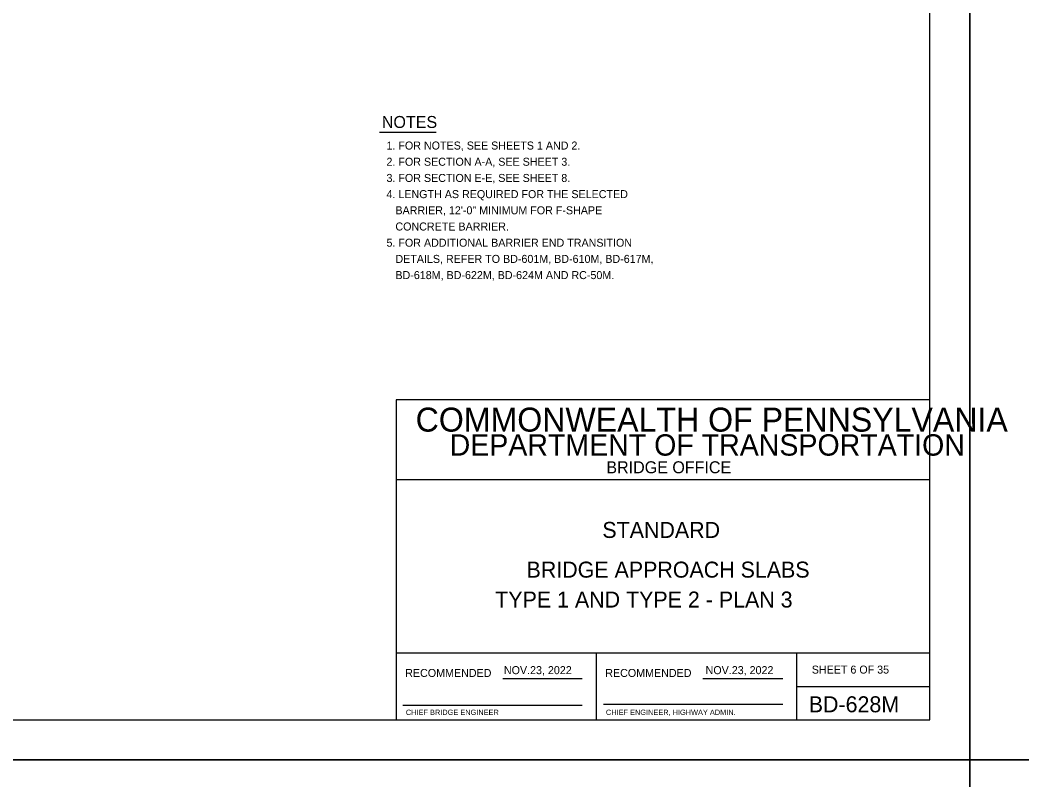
# Model space of a CAD drawing. Extents: x 636530 to 644067, y 294168 to 299122.
# Drawn here: x 641173.7 to 641549.3, y 297725 to 298009.9 of the extents above; entities that cross this region are included whole.
import ezdxf

# ---------------------------------------------------------------- set-up
doc = ezdxf.new("R2010")
doc.units = 0
for name, color, linetype in [('1', 7, 'Continuous'), ('DATES', 7, 'Continuous'), ('PLT-BNDY', 7, 'Continuous'), ('SIGNATORY TITLES', 7, 'Continuous')]:
    doc.layers.add(name, color=color, linetype=linetype)

msp = doc.modelspace()

# ---------------------------------------------------------------- linework, layer by layer
at = {"layer": '1'}
for p, q in [((641514.78, 297747.48), (641514.78, 298311.48)), ((641308.46, 297967.84), (641329.7, 297967.84)), ((641514.78, 297867.48), (641314.78, 297867.48)), ((641314.78, 297867.48), (641314.78, 297747.48)), ((641514.78, 297747.48), (641514.78, 297867.48)), ((641514.78, 297837.48), (641314.78, 297837.48)), ((641514.78, 297772.48), (641314.78, 297772.48)), ((641389.79, 297747.47), (641389.79, 297772.48)), ((641464.78, 297772.48), (641464.78, 297747.48)), ((641354.75, 297762.98), (641384.51, 297762.98)), ((641429.75, 297762.98), (641459.65, 297762.98)), ((641464.78, 297759.98), (641514.78, 297759.98)), ((641317.28, 297752.98), (641384.51, 297752.98)), ((641392.41, 297753.35), (641459.65, 297753.35)), ((640728.78, 297747.48), (641514.78, 297747.48)), ((641314.78, 297747.48), (641514.78, 297747.48))]:
    msp.add_line(p, q, dxfattribs=at)
at = {"layer": 'PLT-BNDY'}
for points in [[(640688.78, 298326.48), (641529.78, 298326.48), (641529.78, 297732.48), (640688.78, 297732.48)], [(641529.78, 298326.48), (642370.78, 298326.48), (642370.78, 297732.48), (641529.78, 297732.48)], [(640688.78, 297732.48), (641529.78, 297732.48), (641529.78, 297138.48), (640688.78, 297138.48)], [(641529.78, 297732.48), (642370.78, 297732.48), (642370.78, 297138.48), (641529.78, 297138.48)]]:
    msp.add_lwpolyline(points, close=True, dxfattribs=at)

# ---------------------------------------------------------------- texts
at = {"layer": '1'}
for s, height, p in [('NOTES', 4.5, (641309.36, 297969.46)), ('1. FOR NOTES, SEE SHEETS 1 AND 2.', 3, (641311.1, 297961.38)), ('2. FOR SECTION A-A, SEE SHEET 3.', 3, (641311.1, 297955.3)), ('3. FOR SECTION E-E, SEE SHEET 8.', 3, (641311.1, 297949.23)), ('4. LENGTH AS REQUIRED FOR THE SELECTED', 3, (641311.1, 297943.16)), ('   BARRIER, 12\'-0" MINIMUM FOR F-SHAPE ', 3, (641311.1, 297937.09)), ('   CONCRETE BARRIER.', 3, (641311.1, 297931.02)), ('5. FOR ADDITIONAL BARRIER END TRANSITION', 3, (641311.1, 297924.94)), ('   DETAILS, REFER TO BD-601M, BD-610M, BD-617M, ', 3, (641311.1, 297918.87)), ('   BD-618M, BD-622M, BD-624M AND RC-50M.', 3, (641311.1, 297912.8)), ('COMMONWEALTH OF PENNSYLVANIA', 9, (641322.03, 297855.6)), ('DEPARTMENT OF TRANSPORTATION', 8.0002, (641334.78, 297846.6)), ('BRIDGE OFFICE', 4.5, (641393.53, 297839.98)), ('STANDARD', 6, (641392.03, 297815.73)), ('BRIDGE APPROACH SLABS', 6.0001, (641363.61, 297800.85)), ('TYPE 1 AND TYPE 2 - PLAN 3', 6.0001, (641351.87, 297789.63)), ('SHEET 6 OF 35', 3, (641470.54, 297764.86)), ('RECOMMENDED', 3.0002, (641318.12, 297763.6)), ('RECOMMENDED', 3.0002, (641393.12, 297763.6)), ('BD-628M', 6, (641469.41, 297750.35))]:
    msp.add_text(s, height=height, dxfattribs=at).set_placement(p)
at = {"layer": 'DATES'}
for p in [(641355.12, 297764.66), (641430.74, 297764.66)]:
    msp.add_text('NOV.23, 2022', height=3, dxfattribs=at).set_placement(p)
at = {"layer": 'SIGNATORY TITLES'}
for s, p in [('CHIEF BRIDGE ENGINEER', (641318.37, 297749.35)), ('CHIEF ENGINEER, HIGHWAY ADMIN.', (641393.37, 297749.35))]:
    msp.add_text(s, height=2, dxfattribs=at).set_placement(p)

doc.saveas('drawing.dxf')
